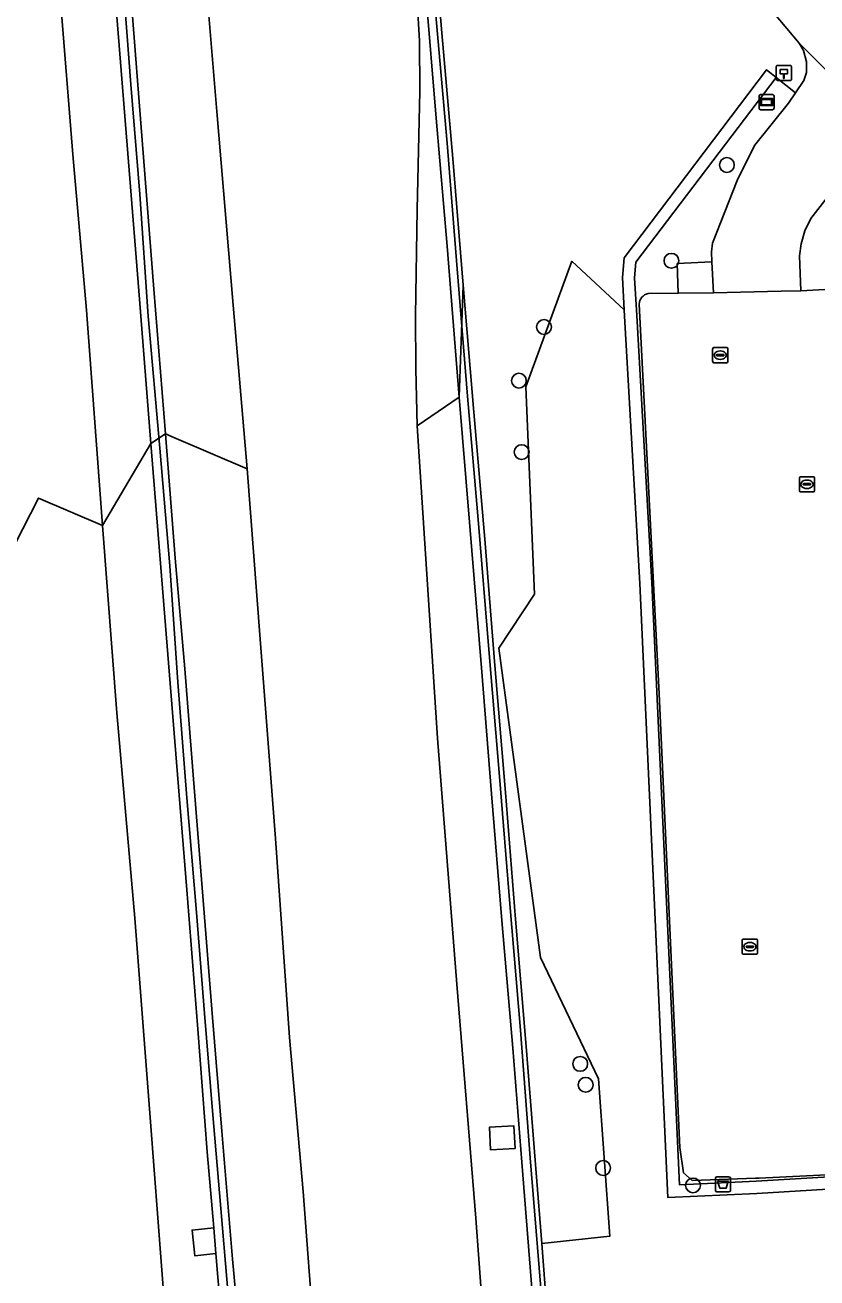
# Model space of a CAD drawing. Extents: x 157692 to 159674, y 381452 to 383291.
# Drawn here: x 157870.6 to 157922.9, y 381516 to 381598.7 of the extents above; entities that cross this region are included whole.
import ezdxf

# ---------------------------------------------------------------- set-up
doc = ezdxf.new("R2010")
doc.units = 0
for name, color, linetype in [('IMGEO_Afvalbak', 7, 'Continuous'), ('IMGEO_Berm_groen', 7, 'Continuous'), ('IMGEO_Boom', 7, 'Continuous'), ('IMGEO_Geluidsscherm', 7, 'Continuous'), ('IMGEO_Groenvoorziening', 7, 'Continuous'), ('IMGEO_Haag', 7, 'Continuous'), ('IMGEO_Hectometerpaal', 7, 'Continuous'), ('IMGEO_Kolk', 7, 'Continuous'), ('IMGEO_Muur', 7, 'Continuous'), ('IMGEO_Parkeervlak_open', 7, 'Continuous'), ('IMGEO_Rijbaan_autosnelweg', 7, 'Continuous'), ('IMGEO_Rijbaan_autoweg', 7, 'Continuous'), ('IMGEO_Rijbaan_lokaal_gesloten', 7, 'Continuous'), ('IMGEO_Rijbaan_lokaal_open', 7, 'Continuous'), ('IMGEO_Terreindeel_gesloten', 7, 'Continuous'), ('IMGEO_Voetpad_open', 7, 'Continuous'), ('IMGEO_Wegwijzer', 7, 'Continuous')]:
    doc.layers.add(name, color=color, linetype=linetype)

msp = doc.modelspace()

# ---------------------------------------------------------------- linework, layer by layer
at = {"layer": 'IMGEO_Afvalbak'}
for p, q in [((157916.186, 381521.76), (157916.186, 381522.56)), ((157916.186, 381522.56), (157916.186, 381521.76)), ((157916.286, 381522.66), (157917.076, 381522.66)), ((157917.076, 381522.66), (157916.286, 381522.66)), ((157917.176, 381522.56), (157917.176, 381521.76)), ((157917.176, 381521.76), (157917.176, 381522.56)), ((157917.076, 381521.66), (157916.286, 381521.66)), ((157916.286, 381521.66), (157917.076, 381521.66))]:
    msp.add_line(p, q, dxfattribs=at)
msp.add_lwpolyline([(157916.329, 381522.374), (157917.033, 381522.374), (157916.884, 381521.904), (157916.478, 381521.904), (157916.329, 381522.374)], dxfattribs=at)
for centre, start, end in [((157916.286, 381522.56), 90, 180), ((157916.286, 381522.56), 90, 180), ((157917.076, 381522.56), 0, 90), ((157917.076, 381522.56), 360, 90), ((157916.286, 381521.76), 180, 270), ((157916.286, 381521.76), 180, 270), ((157917.076, 381521.76), 270, 0), ((157917.076, 381521.76), 270, 0)]:
    msp.add_arc(centre, 0.1, start, end, dxfattribs=at)
at = {"layer": 'IMGEO_Berm_groen'}
for points in [[(157896.492, 381572.256), (157899.256, 381574.148), (157898.47, 381584.121), (157897.751, 381592.572), (157897.07, 381600.846), (157896.254, 381610.059), (157895.493, 381618.788), (157894.791, 381627.105), (157893.991, 381636.202), (157893.71, 381640.067), (157892.745, 381650.96), (157892.308, 381655.853), (157890.552, 381655.387), (157892.024, 381645.22), (157894.258, 381626.649), (157895.097, 381617.5), (157896.096, 381606.158), (157896.433, 381601.439), (157896.643, 381597.697), (157896.668, 381594.368), (157896.501, 381586.539), (157896.379, 381579.545), (157896.402, 381576.024)], [(157902.968, 381524.531), (157901.34, 381524.439), (157901.256, 381525.933), (157902.884, 381526.024)]]:
    msp.add_lwpolyline(points, close=True, dxfattribs=at)
for points in [[(157877.279, 381604.704), (157878.126, 381593.661), (157879.092, 381581.288), (157879.863, 381571.738), (157880.418, 381571.5), (157885.261, 381569.422), (157884.337, 381580.235), (157883.242, 381593.296), (157882.445, 381602.817)], [(157872.944, 381600.363), (157873.76, 381590.175), (157874.653, 381579.91), (157875.723, 381565.684), (157878.912, 381571.097), (157878.16, 381580.621), (157877.434, 381589.695), (157876.669, 381599.29)], [(157904.133, 381514.47), (157903.467, 381522.789), (157902.798, 381531.154), (157902.09, 381539.588), (157901.404, 381547.962), (157900.739, 381556.272), (157899.945, 381565.902), (157899.256, 381574.148), (157896.492, 381572.256), (157896.941, 381565.51), (157897.829, 381551.628), (157899.103, 381535.379), (157900.367, 381519.934), (157901.23, 381508.241)], [(157889.453, 381515.262), (157888.972, 381521.692), (157888.066, 381531.866), (157887.129, 381545.007), (157886.118, 381558.18), (157885.261, 381569.422), (157880.418, 381571.5), (157879.863, 381571.738), (157880.515, 381563.518), (157881.142, 381556.216), (157881.723, 381548.93), (157882.328, 381541.203), (157882.986, 381533.19), (157883.589, 381525.679), (157884.29, 381517.208), (157884.997, 381509.613)], [(157883.348, 381515.764), (157883.195, 381517.597), (157881.805, 381517.447), (157881.628, 381519.143), (157883.054, 381519.278), (157882.634, 381524.307), (157881.998, 381532.411), (157881.283, 381541.603), (157880.6, 381550.056), (157879.715, 381560.99), (157878.912, 381571.097), (157875.723, 381565.684), (157876.662, 381553.301), (157877.839, 381539.749), (157878.876, 381526.28), (157879.85, 381513.601)]]:
    msp.add_lwpolyline(points, dxfattribs=at)
at = {"layer": 'IMGEO_Boom'}
for centre in [(157916.942, 381589.485), (157913.28, 381583.162), (157904.866, 381578.79), (157903.208, 381575.243), (157903.387, 381570.525), (157907.255, 381530.119), (157907.618, 381528.736), (157908.769, 381523.24), (157914.699, 381522.09)]:
    msp.add_circle(centre, 0.489, dxfattribs=at)
at = {"layer": 'IMGEO_Geluidsscherm'}
for points in [[(157894.139, 381641.124), (157894.664, 381634.836), (157895.393, 381626.521), (157896.097, 381618.176), (157896.848, 381609.781), (157897.555, 381601.383), (157898.468, 381590.92), (157899.133, 381582.619)], [(157879.494, 381570.792), (157878.734, 381579.503), (157878.173, 381587.558), (157877.584, 381594.816), (157876.915, 381603.515), (157876.23, 381611.851), (157875.519, 381620.655), (157874.697, 381630.788), (157874.053, 381638.712)], [(157899.133, 381582.619), (157899.803, 381574.219), (157900.547, 381565.805), (157901.222, 381557.477), (157901.928, 381549.097), (157902.609, 381540.679), (157903.303, 381532.343), (157903.957, 381523.915), (157904.634, 381515.56), (157905.158, 381509.281), (157905.657, 381502.983)], [(157886.232, 381493.015), (157886.156, 381494.007), (157885.508, 381500.396), (157884.712, 381508.13), (157884.042, 381514.59), (157883.527, 381520.554), (157882.983, 381527.021), (157882.441, 381533.452), (157881.922, 381540.119), (157881.28, 381547.682), (157880.688, 381555.337), (157880.148, 381563.014), (157879.494, 381570.792)]]:
    msp.add_lwpolyline(points, dxfattribs=at)
at = {"layer": 'IMGEO_Groenvoorziening'}
for points in [[(157897.409, 381606.657), (157898.127, 381598.223), (157898.846, 381589.916), (157899.533, 381581.544), (157900.238, 381573.172), (157900.954, 381564.766), (157901.613, 381556.428), (157902.319, 381548.039), (157902.987, 381539.683), (157903.685, 381531.276), (157904.353, 381522.911), (157904.72, 381518.248), (157909.219, 381518.741), (157908.47, 381529.134), (157904.623, 381537.139), (157901.878, 381557.569), (157904.23, 381561.146), (157903.671, 381574.835), (157906.704, 381583.128), (157910.163, 381579.922), (157910.041, 381582.047), (157910.161, 381583.362), (157919.555, 381595.764), (157919.874, 381595.522), (157920.188, 381595.274), (157921.475, 381594.26), (157922.027, 381595.06), (157922.192, 381595.587), (157922.195, 381596.3), (157922.002, 381597.044), (157921.704, 381597.546), (157920.083, 381599.464)], [(157929.643, 381523.008), (157918.87, 381522.361), (157913.803, 381522.136), (157911.996, 381561.898), (157910.985, 381579.553), (157910.843, 381582.033), (157910.937, 381583.062), (157920.188, 381595.274), (157919.874, 381595.522), (157919.555, 381595.764), (157910.161, 381583.362), (157910.041, 381582.047), (157910.163, 381579.922), (157910.187, 381579.507), (157911.198, 381561.856), (157913.041, 381521.302), (157918.912, 381521.563), (157930.473, 381522.256)], [(157918.76, 381590.779), (157920.999, 381593.571), (157921.475, 381594.26), (157920.188, 381595.274), (157910.937, 381583.062), (157910.843, 381582.033), (157910.985, 381579.553), (157911.996, 381561.898), (157913.803, 381522.136), (157918.87, 381522.361), (157929.643, 381523.008)], [(157911.737, 381581), (157913.727, 381581.019), (157913.659, 381582.973), (157915.949, 381583.082), (157915.917, 381583.743), (157915.992, 381584.331), (157917.627, 381588.47), (157918.76, 381590.779)], [(157930.473, 381522.256), (157918.912, 381521.563), (157913.041, 381521.302), (157911.198, 381561.856), (157910.187, 381579.507), (157910.163, 381579.922), (157906.704, 381583.128), (157903.671, 381574.835), (157904.23, 381561.146), (157901.878, 381557.569), (157904.623, 381537.139), (157908.47, 381529.134), (157909.219, 381518.741), (157904.72, 381518.248), (157904.925, 381515.634)], [(157923.982, 381522.808), (157919.068, 381522.574), (157918.836, 381522.563), (157914.656, 381522.414), (157914.067, 381522.921), (157913.843, 381524.592), (157912.461, 381554.564), (157911.146, 381580.299)]]:
    msp.add_lwpolyline(points, dxfattribs=at)
msp.add_arc((157911.904, 381580.26), 0.759, 102.70108, 177.0317, dxfattribs=at)
at = {"layer": 'IMGEO_Haag'}
msp.add_lwpolyline([(157929.643, 381523.008), (157918.87, 381522.361), (157913.803, 381522.136), (157911.996, 381561.898), (157910.985, 381579.553), (157910.843, 381582.033), (157910.937, 381583.062), (157920.188, 381595.274), (157919.874, 381595.522), (157919.555, 381595.764), (157910.161, 381583.362), (157910.041, 381582.047), (157910.163, 381579.922), (157910.187, 381579.507), (157911.198, 381561.856), (157913.041, 381521.302), (157918.912, 381521.563), (157930.473, 381522.256)], dxfattribs=at)
at = {"layer": 'IMGEO_Hectometerpaal'}
for p, q in [((157920.204, 381595.983), (157920.204, 381595.142)), ((157920.204, 381595.983), (157920.204, 381595.142)), ((157921.12, 381596.067), (157920.279, 381596.067)), ((157921.12, 381596.067), (157920.279, 381596.067)), ((157921.204, 381595.151), (157921.204, 381595.992)), ((157921.204, 381595.151), (157921.204, 381595.992)), ((157920.288, 381595.067), (157921.129, 381595.067)), ((157920.288, 381595.067), (157921.129, 381595.067))]:
    msp.add_line(p, q, dxfattribs=at)
msp.add_lwpolyline([(157920.729, 381595.211), (157920.669, 381595.211), (157920.669, 381595.516), (157920.449, 381595.516), (157920.449, 381595.785), (157920.949, 381595.785), (157920.949, 381595.516), (157920.729, 381595.516), (157920.729, 381595.211)], dxfattribs=at)
for centre, start, end in [((157920.282, 381595.989), 92.4484, 184.28452), ((157920.282, 381595.989), 92.4484, 184.28452), ((157921.126, 381595.989), 2.4484, 94.28452), ((157921.126, 381595.989), 2.4484, 94.28452), ((157920.282, 381595.145), 182.4484, 274.28452), ((157920.282, 381595.145), 182.4484, 274.28452), ((157921.126, 381595.145), 272.4484, 4.28452), ((157921.126, 381595.145), 272.4484, 4.28452)]:
    msp.add_arc(centre, 0.0779, start, end, dxfattribs=at)
at = {"layer": 'IMGEO_Kolk'}
for p, q in [((157916.002, 381576.502), (157916.002, 381577.354)), ((157916.077, 381577.428), (157916.929, 381577.428)), ((157916.261, 381576.922), (157916.261, 381576.934)), ((157916.699, 381576.885), (157916.301, 381576.885)), ((157916.304, 381576.971), (157916.702, 381576.971)), ((157916.513, 381576.648), (157916.488, 381576.648)), ((157916.49, 381577.208), (157916.515, 381577.208)), ((157916.745, 381576.934), (157916.745, 381576.922)), ((157917.003, 381577.354), (157917.003, 381576.502)), ((157916.929, 381576.428), (157916.077, 381576.428)), ((157921.727, 381567.973), (157921.727, 381568.825)), ((157921.802, 381568.899), (157922.654, 381568.899)), ((157921.986, 381568.393), (157921.986, 381568.405)), ((157922.029, 381568.442), (157922.427, 381568.442)), ((157922.215, 381568.679), (157922.24, 381568.679)), ((157922.47, 381568.405), (157922.47, 381568.393)), ((157922.728, 381568.825), (157922.728, 381567.973)), ((157922.654, 381567.899), (157921.802, 381567.899)), ((157922.424, 381568.356), (157922.026, 381568.356)), ((157922.238, 381568.119), (157922.213, 381568.119)), ((157917.96, 381537.431), (157917.96, 381538.283)), ((157918.035, 381538.357), (157918.887, 381538.357)), ((157918.219, 381537.851), (157918.219, 381537.863)), ((157918.657, 381537.814), (157918.259, 381537.814)), ((157918.262, 381537.9), (157918.66, 381537.9)), ((157918.448, 381538.137), (157918.473, 381538.137)), ((157918.703, 381537.863), (157918.703, 381537.851)), ((157918.961, 381538.283), (157918.961, 381537.431)), ((157918.887, 381537.357), (157918.035, 381537.357)), ((157918.471, 381537.577), (157918.446, 381537.577))]:
    msp.add_line(p, q, dxfattribs=at)
for points in [[(157916.002, 381576.502), (157916.002, 381577.354)], [(157916.077, 381577.428), (157916.929, 381577.428)], [(157917.003, 381577.354), (157917.003, 381576.502)], [(157916.929, 381576.428), (157916.077, 381576.428)], [(157921.727, 381567.973), (157921.727, 381568.825)], [(157921.802, 381568.899), (157922.654, 381568.899)], [(157922.728, 381568.825), (157922.728, 381567.973)], [(157922.654, 381567.899), (157921.802, 381567.899)], [(157917.96, 381537.431), (157917.96, 381538.283)], [(157918.035, 381538.357), (157918.887, 381538.357)], [(157918.961, 381538.283), (157918.961, 381537.431)], [(157918.887, 381537.357), (157918.035, 381537.357)]]:
    msp.add_lwpolyline(points, dxfattribs=at)
for centre, radius, start, end in [((157916.079, 381577.352), 0.0765, 91.55205, 178.44795), ((157916.079, 381577.352), 0.0765, 91.55205, 178.44795), ((157916.301, 381576.931), 0.0403, 85.87752, 175.75265), ((157916.298, 381576.921), 0.0366, 178.93798, 274.71019), ((157916.702, 381576.928), 0.043, 264.86636, 352.45326), ((157916.706, 381576.933), 0.0386, 1.73085, 96.63898), ((157916.927, 381577.352), 0.0765, 1.55205, 88.44795), ((157916.927, 381577.352), 0.0765, 1.55205, 88.44795), ((157916.079, 381576.504), 0.0765, 181.55205, 268.44795), ((157916.079, 381576.504), 0.0765, 181.55205, 268.44795), ((157916.927, 381576.504), 0.0765, 271.55205, 358.44795), ((157916.927, 381576.504), 0.0765, 271.55205, 358.44795), ((157921.804, 381568.823), 0.0765, 91.55205, 178.44795), ((157921.804, 381568.823), 0.0765, 91.55205, 178.44795), ((157922.026, 381568.402), 0.0403, 85.87752, 175.75265), ((157922.023, 381568.392), 0.0366, 178.93798, 274.71019), ((157922.427, 381568.399), 0.043, 264.86636, 352.45326), ((157922.431, 381568.404), 0.0386, 1.73085, 96.63898), ((157922.652, 381568.823), 0.0765, 1.55205, 88.44795), ((157922.652, 381568.823), 0.0765, 1.55205, 88.44795), ((157921.804, 381567.975), 0.0765, 181.55205, 268.44795), ((157921.804, 381567.975), 0.0765, 181.55205, 268.44795), ((157922.652, 381567.975), 0.0765, 271.55205, 358.44795), ((157922.652, 381567.975), 0.0765, 271.55205, 358.44795), ((157918.037, 381538.281), 0.0765, 91.55205, 178.44795), ((157918.037, 381538.281), 0.0765, 91.55205, 178.44795), ((157918.259, 381537.86), 0.0403, 85.87752, 175.75265), ((157918.256, 381537.85), 0.0366, 178.93798, 274.71019), ((157918.66, 381537.857), 0.043, 264.86636, 352.45326), ((157918.664, 381537.862), 0.0386, 1.73085, 96.63898), ((157918.885, 381538.281), 0.0765, 1.55205, 88.44795), ((157918.885, 381538.281), 0.0765, 1.55205, 88.44795), ((157918.037, 381537.433), 0.0765, 181.55205, 268.44795), ((157918.037, 381537.433), 0.0765, 181.55205, 268.44795), ((157918.885, 381537.433), 0.0765, 271.55205, 358.44795), ((157918.885, 381537.433), 0.0765, 271.55205, 358.44795)]:
    msp.add_arc(centre, radius, start, end, dxfattribs=at)
for centre, major_axis, ratio, start_param, end_param in [((157916.489, 381576.928), (-0.387, 0.002), 0.722429, 4.712389, 7.853982), ((157916.514, 381576.928), (-0.39, 0.002), 0.717154, 1.570796, 4.712389), ((157922.214, 381568.399), (-0.387, 0.002), 0.722429, 4.712389, 7.853982), ((157922.239, 381568.399), (-0.39, 0.002), 0.717154, 1.570796, 4.712389), ((157918.447, 381537.857), (-0.387, 0.002), 0.722429, 4.712389, 7.853982), ((157918.472, 381537.857), (-0.39, 0.002), 0.717154, 1.570796, 4.712389)]:
    msp.add_ellipse(centre, major_axis=major_axis, ratio=ratio, start_param=start_param, end_param=end_param, dxfattribs=at)
at = {"layer": 'IMGEO_Muur'}
for points in [[(157897.07, 381600.846), (157897.751, 381592.572), (157898.47, 381584.121), (157899.256, 381574.148), (157899.533, 381581.544), (157898.846, 381589.916), (157898.127, 381598.223), (157897.409, 381606.657)], [(157876.669, 381599.29), (157877.434, 381589.695), (157878.16, 381580.621), (157878.912, 381571.097), (157879.863, 381571.738), (157879.092, 381581.288), (157878.126, 381593.661), (157877.279, 381604.704)]]:
    msp.add_lwpolyline(points, dxfattribs=at)
for points in [[(157899.256, 381574.148), (157899.945, 381565.902), (157900.739, 381556.272), (157901.404, 381547.962), (157902.09, 381539.588), (157902.798, 381531.154), (157903.467, 381522.789), (157904.133, 381514.47), (157904.563, 381509.062), (157905.162, 381501.948), (157906.024, 381502.023), (157905.675, 381506.137), (157905.255, 381511.457), (157904.925, 381515.634), (157904.72, 381518.248), (157904.353, 381522.911), (157903.685, 381531.276), (157902.987, 381539.683), (157902.319, 381548.039), (157901.613, 381556.428), (157900.954, 381564.766), (157900.238, 381573.172), (157899.533, 381581.544)], [(157878.912, 381571.097), (157879.715, 381560.99), (157880.6, 381550.056), (157881.283, 381541.603), (157881.998, 381532.411), (157882.634, 381524.307), (157883.054, 381519.278), (157883.195, 381517.597), (157883.348, 381515.764), (157884.39, 381505.427), (157885.324, 381496.184), (157885.872, 381493.02), (157886.533, 381493.103), (157885.865, 381501.387), (157884.997, 381509.613), (157884.29, 381517.208), (157883.589, 381525.679), (157882.986, 381533.19), (157882.328, 381541.203), (157881.723, 381548.93), (157881.142, 381556.216), (157880.515, 381563.518), (157879.863, 381571.738)]]:
    msp.add_lwpolyline(points, close=True, dxfattribs=at)
at = {"layer": 'IMGEO_Parkeervlak_open'}
for points in [[(157927.269, 381563.492), (157926.563, 381581.435), (157921.813, 381581.179), (157920.515, 381581.148), (157916.047, 381581.042), (157913.727, 381581.019), (157911.737, 381581)], [(157911.146, 381580.299), (157912.461, 381554.564), (157913.843, 381524.592), (157914.067, 381522.921), (157914.656, 381522.414), (157918.836, 381522.563), (157919.068, 381522.574), (157923.982, 381522.808), (157928.783, 381523.036), (157929.213, 381523.146), (157928.382, 381541.773), (157927.269, 381563.492)]]:
    msp.add_lwpolyline(points, dxfattribs=at)
msp.add_arc((157911.904, 381580.26), 0.759, 102.70108, 177.0317, dxfattribs=at)
at = {"layer": 'IMGEO_Rijbaan_autosnelweg'}
for points in [[(157860.748, 381603.959), (157862.206, 381584.593), (157863.67, 381565.932), (157864.842, 381560.14), (157868.329, 381561.368), (157871.489, 381567.487), (157875.723, 381565.684), (157874.653, 381579.91), (157873.76, 381590.175), (157872.944, 381600.363)], [(157879.85, 381513.601), (157878.876, 381526.28), (157877.839, 381539.749), (157876.662, 381553.301), (157875.723, 381565.684), (157871.489, 381567.487), (157868.329, 381561.368), (157864.842, 381560.14), (157863.67, 381565.932), (157865.341, 381545.35), (157866.97, 381525.191), (157868.361, 381507.184)]]:
    msp.add_lwpolyline(points, dxfattribs=at)
at = {"layer": 'IMGEO_Rijbaan_autoweg'}
for points in [[(157882.445, 381602.817), (157883.242, 381593.296), (157884.337, 381580.235), (157885.261, 381569.422), (157886.118, 381558.18), (157887.129, 381545.007), (157888.066, 381531.866), (157888.972, 381521.692), (157889.453, 381515.262)], [(157901.23, 381508.241), (157900.367, 381519.934), (157899.103, 381535.379), (157897.829, 381551.628), (157896.941, 381565.51), (157896.492, 381572.256), (157896.402, 381576.024), (157896.379, 381579.545), (157896.501, 381586.539), (157896.668, 381594.368), (157896.643, 381597.697), (157896.433, 381601.439)]]:
    msp.add_lwpolyline(points, dxfattribs=at)
at = {"layer": 'IMGEO_Rijbaan_lokaal_gesloten'}
msp.add_lwpolyline([(157913.706, 381611.21), (157914.932, 381608.204), (157915.923, 381606.064), (157917.067, 381603.949), (157917.809, 381602.817), (157920.083, 381599.464), (157921.704, 381597.546), (157924.075, 381595.18)], dxfattribs=at)
at = {"layer": 'IMGEO_Rijbaan_lokaal_open'}
msp.add_lwpolyline([(157924.075, 381595.18), (157921.704, 381597.546), (157922.002, 381597.044), (157922.195, 381596.3), (157922.192, 381595.587), (157922.027, 381595.06), (157921.475, 381594.26), (157920.999, 381593.571), (157918.76, 381590.779), (157917.627, 381588.47), (157915.992, 381584.331), (157915.917, 381583.743), (157915.949, 381583.082), (157916.047, 381581.042), (157920.515, 381581.148), (157921.813, 381581.179), (157921.726, 381583.494), (157921.843, 381584.271), (157922.087, 381585.134), (157922.484, 381585.955), (157926.49, 381591.102)], dxfattribs=at)
at = {"layer": 'IMGEO_Terreindeel_gesloten'}
for points in [[(157902.968, 381524.531), (157902.884, 381526.024), (157901.256, 381525.933), (157901.34, 381524.439)], [(157883.054, 381519.278), (157881.628, 381519.143), (157881.805, 381517.447), (157883.195, 381517.597)]]:
    msp.add_lwpolyline(points, close=True, dxfattribs=at)
at = {"layer": 'IMGEO_Voetpad_open'}
msp.add_lwpolyline([(157924.372, 381585.613), (157927.572, 381589.767), (157929.051, 381591.423), (157928.952, 381591.478), (157928.522, 381591.637), (157927.456, 381591.588), (157926.958, 381591.42), (157926.49, 381591.102), (157922.484, 381585.955), (157922.087, 381585.134), (157921.843, 381584.271), (157921.726, 381583.494), (157921.813, 381581.179), (157926.563, 381581.435), (157926.841, 381581.45), (157927.24, 381581.471), (157927.193, 381582.602), (157930.46, 381582.69), (157951.17, 381583.715), (157951.103, 381585.112)], dxfattribs=at)
msp.add_lwpolyline([(157915.949, 381583.082), (157913.659, 381582.973), (157913.727, 381581.019), (157916.047, 381581.042)], close=True, dxfattribs=at)
at = {"layer": 'IMGEO_Wegwijzer'}
for p, q in [((157919.067, 381593.24), (157919.067, 381594.04)), ((157919.067, 381594.04), (157919.067, 381593.24)), ((157919.167, 381594.14), (157919.957, 381594.14)), ((157919.957, 381594.14), (157919.167, 381594.14)), ((157920.057, 381594.04), (157920.057, 381593.24)), ((157920.057, 381593.24), (157920.057, 381594.04)), ((157919.957, 381593.14), (157919.167, 381593.14)), ((157919.167, 381593.14), (157919.957, 381593.14))]:
    msp.add_line(p, q, dxfattribs=at)
for points in [[(157919.168, 381593.872), (157919.956, 381593.872), (157919.956, 381593.408), (157919.168, 381593.408), (157919.168, 381593.872)], [(157919.233, 381593.807), (157919.233, 381593.473), (157919.891, 381593.473), (157919.891, 381593.807), (157919.233, 381593.807)]]:
    msp.add_lwpolyline(points, dxfattribs=at)
for centre, start, end in [((157919.167, 381594.04), 90, 180), ((157919.167, 381594.04), 90, 180), ((157919.957, 381594.04), 0, 90), ((157919.957, 381594.04), 360, 90), ((157919.167, 381593.24), 180, 270), ((157919.167, 381593.24), 180, 270), ((157919.957, 381593.24), 270, 0), ((157919.957, 381593.24), 270, 0)]:
    msp.add_arc(centre, 0.1, start, end, dxfattribs=at)

doc.saveas('drawing.dxf')
